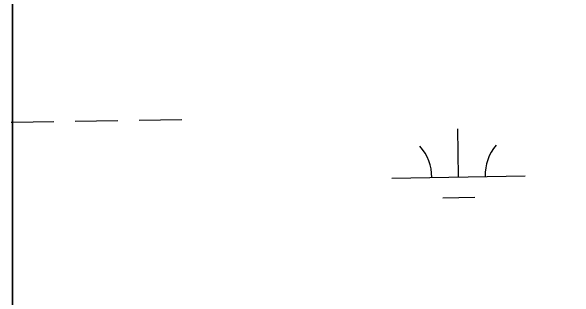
# Model space of a CAD drawing. Extents: x 3855477 to 3893699, y 299188 to 325115.
# Drawn here: x 3885621.9 to 3886044.6, y 311871.2 to 312086 of the extents above; entities that cross this region are included whole.
import ezdxf

# ---------------------------------------------------------------- set-up
doc = ezdxf.new("R2010")
doc.units = 0
doc.layers.add('V-GRID-MAJR', color=7, linetype='Continuous')
doc.layers.add('V-WETL-SWMP', color=7, linetype='Continuous')

msp = doc.modelspace()

# ---------------------------------------------------------------- linework, layer by layer
at = {"layer": 'V-GRID-MAJR'}
msp.add_spline([(3886286.22, 305049.4), (3886236.01, 308077.46), (3886135.52, 314137.45), (3886035.03, 320197.43), (3885984.75, 323229.35)], degree=3, dxfattribs=at)
at = {"layer": 'V-WETL-SWMP'}
for p, q in [((3885622.91, 312325.26), (3885622.91, 308662.88)), ((3885622.91, 308662.88), (3885622.91, 312325.26)), ((3885669.89, 312003.52), (3885701.89, 312004.04)), ((3885717.89, 312004.31), (3885749.88, 312004.83)), ((3885621.9, 312002.74), (3885622.91, 312002.76)), ((3885622.91, 312002.76), (3885653.9, 312003.26)), ((3885957.46, 311961.77), (3885956.87, 311997.77)), ((3885907.46, 311960.96), (3886007.45, 311962.59)), ((3885945.71, 311946.15), (3885969.71, 311946.54))]:
    msp.add_line(p, q, dxfattribs=at)
for centre, start, end in [((3885902.21, 311961.35), 0.1615, 41.7052), ((3886012.68, 311963.15), 140.1615, 181.7052)]:
    msp.add_arc(centre, 35.25, start, end, dxfattribs=at)

doc.saveas('drawing.dxf')
